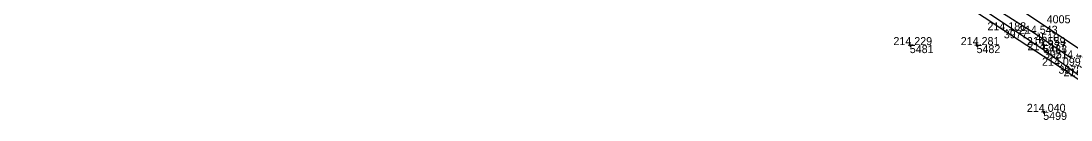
# Model space of a CAD drawing. Extents: x -556590 to -554855, y -1137918 to -1135717.
# Drawn here: x -556473.2 to -556315.8, y -1135911.2 to -1135896.4 of the extents above; entities that cross this region are included whole.
import ezdxf

# ---------------------------------------------------------------- set-up
doc = ezdxf.new("R2010")
doc.units = 0
for name, color, linetype in [('Vrstva 49', 7, 'Continuous'), ('Vrstva 51', 7, 'Continuous'), ('Vrstva 60', 7, 'Continuous'), ('Vrstva 61', 7, 'Continuous')]:
    doc.layers.add(name, color=color, linetype=linetype)

msp = doc.modelspace()

# ---------------------------------------------------------------- linework, layer by layer
at = {"layer": 'Vrstva 49'}
for p, q in [((-556340.05, -1135899.75), (-556339.95, -1135900.25)), ((-556330.05, -1135899.75), (-556329.95, -1135900.25)), ((-556320.05, -1135899.75), (-556319.95, -1135900.25)), ((-556339.75, -1135899.95), (-556340.25, -1135900.05)), ((-556329.75, -1135899.95), (-556330.25, -1135900.05)), ((-556319.75, -1135899.95), (-556320.25, -1135900.05)), ((-556319.75, -1135909.95), (-556320.25, -1135910.05)), ((-556320.05, -1135909.75), (-556319.95, -1135910.25))]:
    msp.add_line(p, q, dxfattribs=at)
for points in [[(-556314.51, -1135904.67), (-556319.9, -1135900.76), (-556331.51, -1135892.96), (-556347.84, -1135882.72), (-556362.36, -1135874.25), (-556375.41, -1135866.29), (-556386.31, -1135859.95), (-556395.43, -1135854.82), (-556408.82, -1135846.81), (-556423.88, -1135838), (-556436.98, -1135829.92), (-556441.72, -1135827.17), (-556449.73, -1135822.09), (-556455.3, -1135818.55), (-556460.31, -1135815.5), (-556462.84, -1135814.49)], [(-556462.84, -1135814.49), (-556460.07, -1135816.31), (-556456.85, -1135818.59), (-556444.7, -1135826.42), (-556426.71, -1135837.11), (-556413.15, -1135845.03), (-556398.9, -1135853.57), (-556384.9, -1135861.87), (-556372.02, -1135869.44), (-556359.25, -1135876.91), (-556344.29, -1135885.84), (-556334.57, -1135891.96), (-556325.91, -1135897.78), (-556317.72, -1135903.09), (-556310.89, -1135907.72)]]:
    msp.add_lwpolyline(points, dxfattribs=at)
at = {"layer": 'Vrstva 51'}
for points in [[(-556311.66, -1135902.57), (-556322.95, -1135895.01), (-556333.38, -1135888.32), (-556345.39, -1135880.78), (-556355.74, -1135874.36), (-556370.29, -1135865.79), (-556386.07, -1135856.42), (-556403.08, -1135846.38), (-556420.09, -1135836.39), (-556434.05, -1135828.16), (-556450.18, -1135818.6), (-556462.86, -1135811.25), (-556468.08, -1135808.06), (-556470.04, -1135806.84), (-556473.2, -1135805.13)], [(-556315.75, -1135901.99), (-556321.19, -1135898.3), (-556327.07, -1135894.62)]]:
    msp.add_lwpolyline(points, dxfattribs=at)
at = {"layer": 'Vrstva 60'}
for p, q in [((-556325.91, -1135897.78), (-556325.91, -1135897.78)), ((-556321.19, -1135898.3), (-556321.19, -1135898.3)), ((-556340, -1135900), (-556340, -1135900)), ((-556330, -1135900), (-556330, -1135900)), ((-556320, -1135900), (-556320, -1135900)), ((-556319.9, -1135900.76), (-556319.9, -1135900.76)), ((-556317.72, -1135903.09), (-556317.72, -1135903.09)), ((-556320, -1135910), (-556320, -1135910))]:
    msp.add_line(p, q, dxfattribs=at)

# ---------------------------------------------------------------- texts
for s, p in [('4005', (-556319.48, -1135896.73)), ('3977', (-556325.91, -1135898.98)), ('4510', (-556321.19, -1135899.5)), ('5481', (-556340, -1135901.2)), ('5482', (-556330, -1135901.2)), ('5483', (-556320, -1135901.2)), ('3951', (-556319.9, -1135901.96)), ('3978', (-556317.72, -1135904.29)), ('5499', (-556320, -1135911.2))]:
    msp.add_text(s, height=1.2, dxfattribs=at).set_placement(p)
at = {"layer": 'Vrstva 61'}
for s, p in [('214.188', (-556328.36, -1135897.78)), ('214.543', (-556323.64, -1135898.3)), ('214.229', (-556342.45, -1135900)), ('214.281', (-556332.36, -1135900)), ('214.559', (-556322.45, -1135900)), ('214.477', (-556322.35, -1135900.76)), ('214.459', (-556318.2, -1135901.99)), ('214.099', (-556320.18, -1135903.09)), ('214.290', (-556316.96, -1135904.67)), ('214.040', (-556322.45, -1135910))]:
    msp.add_text(s, height=1.2, dxfattribs=at).set_placement(p)

doc.saveas('drawing.dxf')
